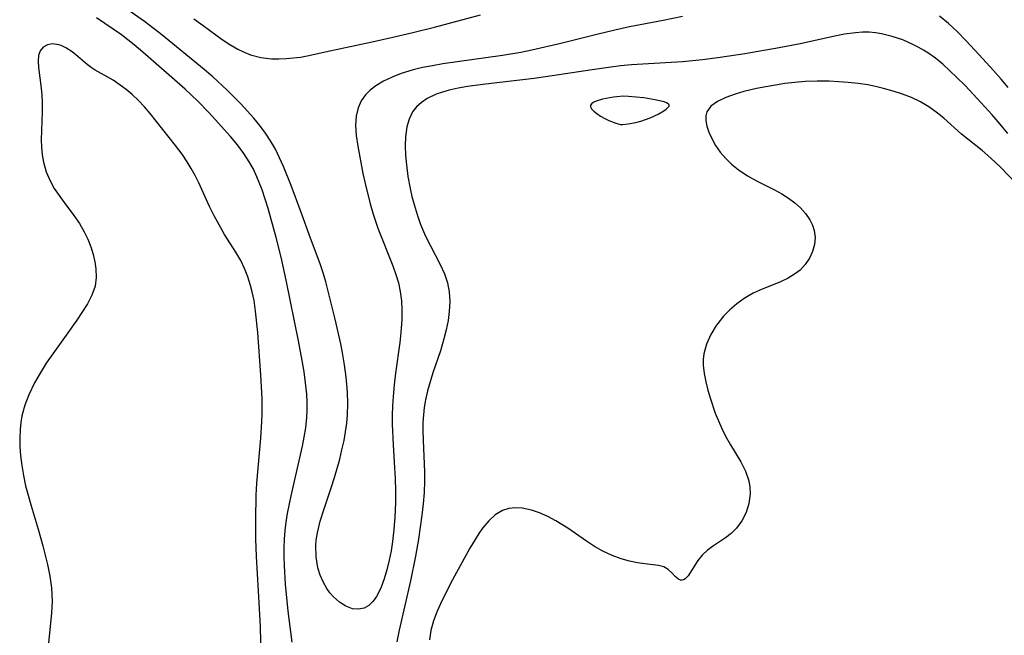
# Model space of a CAD drawing. Header units: metres. Extents: x 1073367 to 1082519, y 1569854 to 1574957.
# Tile 1025 of 1056: x 1080662 to 1080820, y 1573238 to 1573337. Entities that reach past the tile are written whole.
import ezdxf

# ---------------------------------------------------------------- set-up
doc = ezdxf.new("R2010")
doc.units = ezdxf.units.M
doc.layers.add('CGG_CurvaNivelLidar_v1', color=253, linetype='Continuous', lineweight=30)

msp = doc.modelspace()

# ---------------------------------------------------------------- linework, layer by layer
at = {"layer": 'CGG_CurvaNivelLidar_v1'}
for p, q in [((1080681.9058, 1573336.7316, 71.5), (1080677.2222, 1573340.0215, 71.5)), ((1080678.1819, 1573334.587, 72), (1080674.201, 1573337.3579, 72)), ((1080683.3134, 1573335.6763, 71.5), (1080681.9058, 1573336.7316, 71.5)), ((1080689.8568, 1573337.172, 71), (1080691.3542, 1573336.1135, 71)), ((1080728.5639, 1573335.8492, 71), (1080735.962, 1573337.8414, 71)), ((1080765.3915, 1573336.9331, 71.5), (1080759.9779, 1573335.903, 71.5)), ((1080768.4791, 1573337.5809, 71.5), (1080765.3915, 1573336.9331, 71.5)), ((1080811.2998, 1573336.4102, 71.5), (1080809.826, 1573337.616, 71.5)), ((1080812.7102, 1573335.0919, 71.5), (1080811.2998, 1573336.4102, 71.5)), ((1080684.6984, 1573334.5851, 71.5), (1080683.3134, 1573335.6763, 71.5)), ((1080691.3542, 1573336.1135, 71), (1080694.4031, 1573333.8477, 71)), ((1080721.8747, 1573334.2093, 71), (1080725.0756, 1573334.9725, 71)), ((1080725.0756, 1573334.9725, 71), (1080728.5639, 1573335.8492, 71)), ((1080757.5658, 1573335.3831, 71.5), (1080754.6928, 1573334.6825, 71.5)), ((1080759.9779, 1573335.903, 71.5), (1080757.5658, 1573335.3831, 71.5)), ((1080794.5305, 1573334.7071, 72), (1080792.7249, 1573334.3514, 72)), ((1080796.3216, 1573334.9531, 72), (1080794.5305, 1573334.7071, 72)), ((1080797.4203, 1573335.0228, 72), (1080796.3216, 1573334.9531, 72)), ((1080798.512, 1573335.0117, 72), (1080797.4203, 1573335.0228, 72)), ((1080799.5158, 1573334.9197, 72), (1080798.512, 1573335.0117, 72)), ((1080800.5132, 1573334.7581, 72), (1080799.5158, 1573334.9197, 72)), ((1080802.2312, 1573334.3426, 72), (1080800.5132, 1573334.7581, 72)), ((1080814.068, 1573333.7059, 71.5), (1080812.7102, 1573335.0919, 71.5)), ((1080667.1096, 1573333.1379, 72.5), (1080666.2802, 1573333.0076, 72.5)), ((1080668.1145, 1573332.9863, 72.5), (1080667.1096, 1573333.1379, 72.5)), ((1080680.2388, 1573333.0138, 72), (1080678.1819, 1573334.587, 72)), ((1080691.5148, 1573329.0138, 71.5), (1080684.6984, 1573334.5851, 71.5)), ((1080694.4031, 1573333.8477, 71), (1080695.6528, 1573333.0308, 71)), ((1080711.7062, 1573332.0424, 71), (1080718.5227, 1573333.4616, 71)), ((1080718.5227, 1573333.4616, 71), (1080721.8747, 1573334.2093, 71)), ((1080748.8856, 1573333.1981, 71.5), (1080744.2119, 1573332.1354, 71.5)), ((1080754.6928, 1573334.6825, 71.5), (1080748.8856, 1573333.1981, 71.5)), ((1080787.6836, 1573333.2312, 72), (1080784.0251, 1573332.5164, 72)), ((1080792.7249, 1573334.3514, 72), (1080787.6836, 1573333.2312, 72)), ((1080803.9219, 1573333.7759, 72), (1080802.2312, 1573334.3426, 72)), ((1080805.5713, 1573333.0672, 72), (1080803.9219, 1573333.7759, 72)), ((1080816.2354, 1573331.3819, 71.5), (1080814.068, 1573333.7059, 71.5)), ((1080665.0951, 1573332.0353, 72.5), (1080664.8632, 1573331.2822, 72.5)), ((1080665.5867, 1573332.6355, 72.5), (1080665.0951, 1573332.0353, 72.5)), ((1080666.2802, 1573333.0076, 72.5), (1080665.5867, 1573332.6355, 72.5)), ((1080668.4849, 1573332.8639, 72.5), (1080668.1145, 1573332.9863, 72.5)), ((1080669.263, 1573332.5089, 72.5), (1080668.4849, 1573332.8639, 72.5)), ((1080670.249, 1573331.8776, 72.5), (1080669.263, 1573332.5089, 72.5)), ((1080671.1974, 1573331.127, 72.5), (1080670.249, 1573331.8776, 72.5)), ((1080681.6489, 1573331.8305, 72), (1080680.2388, 1573333.0138, 72)), ((1080688.4616, 1573325.8675, 72), (1080681.6489, 1573331.8305, 72)), ((1080695.6528, 1573333.0308, 71), (1080696.9348, 1573332.3015, 71)), ((1080696.9348, 1573332.3015, 71), (1080697.9401, 1573331.8123, 71)), ((1080697.9401, 1573331.8123, 71), (1080698.9677, 1573331.4044, 71)), ((1080708.0726, 1573331.216, 71), (1080711.7062, 1573332.0424, 71)), ((1080742.4905, 1573331.786, 71.5), (1080739.5017, 1573331.2577, 71.5)), ((1080744.2119, 1573332.1354, 71.5), (1080742.4905, 1573331.786, 71.5)), ((1080778.535, 1573331.5652, 72), (1080774.5453, 1573330.9569, 72)), ((1080784.0251, 1573332.5164, 72), (1080778.535, 1573331.5652, 72)), ((1080806.4261, 1573332.6319, 72), (1080805.5713, 1573333.0672, 72)), ((1080807.262, 1573332.1558, 72), (1080806.4261, 1573332.6319, 72)), ((1080807.966, 1573331.7112, 72), (1080807.262, 1573332.1558, 72)), ((1080809.1914, 1573330.8288, 72), (1080807.966, 1573331.7112, 72)), ((1080664.8632, 1573331.2822, 72.5), (1080664.8059, 1573330.3719, 72.5)), ((1080664.8059, 1573330.3719, 72.5), (1080664.8654, 1573329.3351, 72.5)), ((1080672.6956, 1573329.8241, 72.5), (1080671.1974, 1573331.127, 72.5)), ((1080698.9677, 1573331.4044, 71), (1080700.6296, 1573330.9628, 71)), ((1080700.6296, 1573330.9628, 71), (1080702.333, 1573330.7526, 71)), ((1080702.333, 1573330.7526, 71), (1080703.5162, 1573330.7328, 71)), ((1080703.5162, 1573330.7328, 71), (1080704.7022, 1573330.7907, 71)), ((1080704.7022, 1573330.7907, 71), (1080706.9837, 1573331.0362, 71)), ((1080706.9837, 1573331.0362, 71), (1080708.0726, 1573331.216, 71)), ((1080739.5017, 1573331.2577, 71.5), (1080729.9131, 1573329.9314, 71.5)), ((1080768.4741, 1573330.2596, 72), (1080760.2826, 1573329.7518, 72)), ((1080771.6774, 1573330.585, 72), (1080768.4741, 1573330.2596, 72)), ((1080774.5453, 1573330.9569, 72), (1080771.6774, 1573330.585, 72)), ((1080810.37, 1573329.8618, 72), (1080809.1914, 1573330.8288, 72)), ((1080818.5477, 1573328.8394, 71.5), (1080816.2354, 1573331.3819, 71.5)), ((1080664.8654, 1573329.3351, 72.5), (1080665.2648, 1573326.0185, 72.5)), ((1080673.3075, 1573329.3494, 72.5), (1080672.6956, 1573329.8241, 72.5)), ((1080673.9442, 1573328.9416, 72.5), (1080673.3075, 1573329.3494, 72.5)), ((1080676.8539, 1573327.2838, 72.5), (1080673.9442, 1573328.9416, 72.5)), ((1080692.903, 1573327.8261, 71.5), (1080691.5148, 1573329.0138, 71.5)), ((1080723.2039, 1573328.3701, 71.5), (1080721.7424, 1573327.8144, 71.5)), ((1080725.125, 1573328.9479, 71.5), (1080723.2039, 1573328.3701, 71.5)), ((1080726.6596, 1573329.3223, 71.5), (1080725.125, 1573328.9479, 71.5)), ((1080728.2277, 1573329.6432, 71.5), (1080726.6596, 1573329.3223, 71.5)), ((1080729.9131, 1573329.9314, 71.5), (1080728.2277, 1573329.6432, 71.5)), ((1080753.9389, 1573328.9915, 72), (1080746.4384, 1573327.8253, 72)), ((1080756.9727, 1573329.4247, 72), (1080753.9389, 1573328.9915, 72)), ((1080758.4913, 1573329.5976, 72), (1080756.9727, 1573329.4247, 72)), ((1080760.2826, 1573329.7518, 72), (1080758.4913, 1573329.5976, 72)), ((1080811.5146, 1573328.8327, 72), (1080810.37, 1573329.8618, 72)), ((1080812.6356, 1573327.7598, 72), (1080811.5146, 1573328.8327, 72)), ((1080819.7374, 1573327.4917, 71.5), (1080818.5477, 1573328.8394, 71.5)), ((1080678.0004, 1573326.5268, 72.5), (1080676.8539, 1573327.2838, 72.5)), ((1080695.2037, 1573325.7046, 71.5), (1080692.903, 1573327.8261, 71.5)), ((1080720.373, 1573327.1652, 71.5), (1080719.123, 1573326.4112, 71.5)), ((1080721.7424, 1573327.8144, 71.5), (1080720.373, 1573327.1652, 71.5)), ((1080744.6018, 1573327.5847, 72), (1080736.7759, 1573326.6741, 72)), ((1080746.4384, 1573327.8253, 72), (1080744.6018, 1573327.5847, 72)), ((1080786.582, 1573326.938, 72.5), (1080784.9752, 1573326.7499, 72.5)), ((1080788.199, 1573327.0732, 72.5), (1080786.582, 1573326.938, 72.5)), ((1080790.1512, 1573327.1552, 72.5), (1080788.199, 1573327.0732, 72.5)), ((1080792.1009, 1573327.1439, 72.5), (1080790.1512, 1573327.1552, 72.5)), ((1080793.6309, 1573327.0666, 72.5), (1080792.1009, 1573327.1439, 72.5)), ((1080795.1521, 1573326.9416, 72.5), (1080793.6309, 1573327.0666, 72.5)), ((1080796.7249, 1573326.7698, 72.5), (1080795.1521, 1573326.9416, 72.5)), ((1080813.9665, 1573326.4276, 72), (1080812.6356, 1573327.7598, 72)), ((1080820.8799, 1573326.1124, 71.5), (1080819.7374, 1573327.4917, 71.5)), ((1080665.2648, 1573326.0185, 72.5), (1080665.3769, 1573324.916, 72.5)), ((1080678.9615, 1573325.7914, 72.5), (1080678.0004, 1573326.5268, 72.5)), ((1080679.9044, 1573324.9873, 72.5), (1080678.9615, 1573325.7914, 72.5)), ((1080690.4572, 1573323.9959, 72), (1080688.4616, 1573325.8675, 72)), ((1080697.3997, 1573323.4917, 71.5), (1080695.2037, 1573325.7046, 71.5)), ((1080718.2351, 1573325.7238, 71.5), (1080717.4666, 1573324.9512, 71.5)), ((1080719.123, 1573326.4112, 71.5), (1080718.2351, 1573325.7238, 71.5)), ((1080729.8442, 1573325.3828, 72), (1080728.8275, 1573325.0298, 72)), ((1080730.9119, 1573325.68, 72), (1080729.8442, 1573325.3828, 72)), ((1080732.3622, 1573326.0014, 72), (1080730.9119, 1573325.68, 72)), ((1080733.8636, 1573326.2673, 72), (1080732.3622, 1573326.0014, 72)), ((1080736.7759, 1573326.6741, 72), (1080733.8636, 1573326.2673, 72)), ((1080778.332, 1573325.4662, 72.5), (1080776.9526, 1573325.0682, 72.5)), ((1080780.4144, 1573325.9603, 72.5), (1080778.332, 1573325.4662, 72.5)), ((1080781.9053, 1573326.2586, 72.5), (1080780.4144, 1573325.9603, 72.5)), ((1080783.4288, 1573326.523, 72.5), (1080781.9053, 1573326.2586, 72.5)), ((1080784.9752, 1573326.7499, 72.5), (1080783.4288, 1573326.523, 72.5)), ((1080798.2807, 1573326.5397, 72.5), (1080796.7249, 1573326.7698, 72.5)), ((1080799.5645, 1573326.2889, 72.5), (1080798.2807, 1573326.5397, 72.5)), ((1080800.8319, 1573325.99, 72.5), (1080799.5645, 1573326.2889, 72.5)), ((1080802.3777, 1573325.562, 72.5), (1080800.8319, 1573325.99, 72.5)), ((1080803.8881, 1573325.0667, 72.5), (1080802.3777, 1573325.562, 72.5)), ((1080816.568, 1573323.6768, 72), (1080813.9665, 1573326.4276, 72)), ((1080665.3769, 1573324.916, 72.5), (1080665.4482, 1573323.789, 72.5)), ((1080665.4482, 1573323.789, 72.5), (1080665.4552, 1573322.2139, 72.5)), ((1080680.9232, 1573324.0383, 72.5), (1080679.9044, 1573324.9873, 72.5)), ((1080681.902, 1573323.023, 72.5), (1080680.9232, 1573324.0383, 72.5)), ((1080692.3207, 1573322.0614, 72), (1080690.4572, 1573323.9959, 72)), ((1080716.7676, 1573323.9661, 71.5), (1080716.2701, 1573322.8748, 71.5)), ((1080717.4666, 1573324.9512, 71.5), (1080716.7676, 1573323.9661, 71.5)), ((1080726.4689, 1573323.7403, 72), (1080725.6706, 1573323.0216, 72)), ((1080727.3942, 1573324.3534, 72), (1080726.4689, 1573323.7403, 72)), ((1080728.8275, 1573325.0298, 72), (1080727.3942, 1573324.3534, 72)), ((1080754.1892, 1573323.7426, 72.5), (1080753.8707, 1573323.5381, 72.5)), ((1080754.6048, 1573323.9229, 72.5), (1080754.1892, 1573323.7426, 72.5)), ((1080755.6184, 1573324.23, 72.5), (1080754.6048, 1573323.9229, 72.5)), ((1080757.3652, 1573324.5758, 72.5), (1080755.6184, 1573324.23, 72.5)), ((1080757.9229, 1573324.6467, 72.5), (1080757.3652, 1573324.5758, 72.5)), ((1080758.92, 1573324.71, 72.5), (1080757.9229, 1573324.6467, 72.5)), ((1080759.7909, 1573324.6972, 72.5), (1080758.92, 1573324.71, 72.5)), ((1080761.0203, 1573324.5979, 72.5), (1080759.7909, 1573324.6972, 72.5)), ((1080762.2405, 1573324.4417, 72.5), (1080761.0203, 1573324.5979, 72.5)), ((1080764.0049, 1573324.1508, 72.5), (1080762.2405, 1573324.4417, 72.5)), ((1080765.5272, 1573323.8008, 72.5), (1080764.0049, 1573324.1508, 72.5)), ((1080765.9151, 1573323.663, 72.5), (1080765.5272, 1573323.8008, 72.5)), ((1080766.2007, 1573323.5079, 72.5), (1080765.9151, 1573323.663, 72.5)), ((1080774.1054, 1573323.8774, 72.5), (1080773.0629, 1573323.1149, 72.5)), ((1080775.4276, 1573324.5197, 72.5), (1080774.1054, 1573323.8774, 72.5)), ((1080776.9526, 1573325.0682, 72.5), (1080775.4276, 1573324.5197, 72.5)), ((1080805.3527, 1573324.4936, 72.5), (1080803.8881, 1573325.0667, 72.5)), ((1080806.758, 1573323.8265, 72.5), (1080805.3527, 1573324.4936, 72.5)), ((1080808.1061, 1573323.0337, 72.5), (1080806.758, 1573323.8265, 72.5)), ((1080818.3214, 1573321.7276, 72), (1080816.568, 1573323.6768, 72)), ((1080665.4552, 1573322.2139, 72.5), (1080665.3158, 1573319.2226, 72.5)), ((1080682.8352, 1573321.9293, 72.5), (1080681.902, 1573323.023, 72.5)), ((1080695.7267, 1573318.2222, 72), (1080692.3207, 1573322.0614, 72)), ((1080699.4862, 1573321.1891, 71.5), (1080697.3997, 1573323.4917, 71.5)), ((1080716.2701, 1573322.8748, 71.5), (1080715.9596, 1573321.5092, 71.5)), ((1080725.0245, 1573322.1916, 72), (1080724.4777, 1573321.0571, 72)), ((1080725.6706, 1573323.0216, 72), (1080725.0245, 1573322.1916, 72)), ((1080753.6893, 1573323.301, 72.5), (1080753.6791, 1573323.0325, 72.5)), ((1080753.6791, 1573323.0325, 72.5), (1080753.8557, 1573322.7083, 72.5)), ((1080753.8707, 1573323.5381, 72.5), (1080753.6893, 1573323.301, 72.5)), ((1080753.8557, 1573322.7083, 72.5), (1080754.2145, 1573322.3306, 72.5)), ((1080754.2145, 1573322.3306, 72.5), (1080754.7125, 1573321.9259, 72.5)), ((1080764.5663, 1573321.8324, 72.5), (1080765.4778, 1573322.3758, 72.5)), ((1080765.4778, 1573322.3758, 72.5), (1080765.848, 1573322.6379, 72.5)), ((1080765.848, 1573322.6379, 72.5), (1080766.1361, 1573322.888, 72.5)), ((1080766.1361, 1573322.888, 72.5), (1080766.3139, 1573323.1205, 72.5)), ((1080766.3448, 1573323.3289, 72.5), (1080766.2007, 1573323.5079, 72.5)), ((1080766.3139, 1573323.1205, 72.5), (1080766.3448, 1573323.3289, 72.5)), ((1080772.4009, 1573322.1955, 72.5), (1080772.2285, 1573321.5486, 72.5)), ((1080773.0629, 1573323.1149, 72.5), (1080772.4009, 1573322.1955, 72.5)), ((1080809.5188, 1573322.0089, 72.5), (1080808.1061, 1573323.0337, 72.5)), ((1080686.8696, 1573316.8165, 72.5), (1080682.8352, 1573321.9293, 72.5)), ((1080700.4569, 1573320.0116, 71.5), (1080699.4862, 1573321.1891, 71.5)), ((1080715.9596, 1573321.5092, 71.5), (1080715.8795, 1573320.0522, 71.5)), ((1080724.4777, 1573321.0571, 72), (1080724.132, 1573319.7903, 72)), ((1080754.7125, 1573321.9259, 72.5), (1080755.307, 1573321.5205, 72.5)), ((1080755.307, 1573321.5205, 72.5), (1080755.9562, 1573321.1399, 72.5)), ((1080755.9562, 1573321.1399, 72.5), (1080756.6193, 1573320.8073, 72.5)), ((1080756.6193, 1573320.8073, 72.5), (1080757.7335, 1573320.3641, 72.5)), ((1080759.7242, 1573320.2549, 72.5), (1080760.9794, 1573320.4904, 72.5)), ((1080760.9794, 1573320.4904, 72.5), (1080761.7579, 1573320.6998, 72.5)), ((1080761.7579, 1573320.6998, 72.5), (1080763.2925, 1573321.2428, 72.5)), ((1080763.2925, 1573321.2428, 72.5), (1080764.5663, 1573321.8324, 72.5)), ((1080772.2285, 1573321.5486, 72.5), (1080772.2146, 1573320.8423, 72.5)), ((1080772.2146, 1573320.8423, 72.5), (1080772.3807, 1573319.9106, 72.5)), ((1080810.5123, 1573321.1856, 72.5), (1080809.5188, 1573322.0089, 72.5)), ((1080813.3861, 1573318.6384, 72.5), (1080810.5123, 1573321.1856, 72.5)), ((1080819.5999, 1573320.2369, 72), (1080818.3214, 1573321.7276, 72)), ((1080665.3158, 1573319.2226, 72.5), (1080665.2804, 1573317.7205, 72.5)), ((1080701.3697, 1573318.7978, 71.5), (1080700.4569, 1573320.0116, 71.5)), ((1080715.8795, 1573320.0522, 71.5), (1080715.9872, 1573318.402, 71.5)), ((1080724.132, 1573319.7903, 72), (1080723.9218, 1573318.1882, 72)), ((1080757.7335, 1573320.3641, 72.5), (1080758.5, 1573320.1553, 72.5)), ((1080758.5, 1573320.1553, 72.5), (1080758.8178, 1573320.157, 72.5)), ((1080758.8178, 1573320.157, 72.5), (1080759.7242, 1573320.2549, 72.5)), ((1080772.3807, 1573319.9106, 72.5), (1080772.7127, 1573318.9304, 72.5)), ((1080772.7127, 1573318.9304, 72.5), (1080773.1789, 1573317.9201, 72.5)), ((1080820.8493, 1573318.7195, 72), (1080819.5999, 1573320.2369, 72)), ((1080665.2804, 1573317.7205, 72.5), (1080665.3194, 1573316.4982, 72.5)), ((1080696.8463, 1573316.8765, 72), (1080695.7267, 1573318.2222, 72)), ((1080702.2076, 1573317.5373, 71.5), (1080701.3697, 1573318.7978, 71.5)), ((1080702.9666, 1573316.2054, 71.5), (1080702.2076, 1573317.5373, 71.5)), ((1080715.9872, 1573318.402, 71.5), (1080716.2296, 1573316.6963, 71.5)), ((1080723.9218, 1573318.1882, 72), (1080723.8697, 1573316.733, 72)), ((1080773.1789, 1573317.9201, 72.5), (1080773.8101, 1573316.8123, 72.5)), ((1080816.6823, 1573315.9775, 72.5), (1080813.3861, 1573318.6384, 72.5)), ((1080665.3194, 1573316.4982, 72.5), (1080665.4381, 1573315.2848, 72.5)), ((1080687.9481, 1573315.3725, 72.5), (1080686.8696, 1573316.8165, 72.5)), ((1080697.8948, 1573315.4898, 72), (1080696.8463, 1573316.8765, 72)), ((1080703.6508, 1573314.8268, 71.5), (1080702.9666, 1573316.2054, 71.5)), ((1080716.2296, 1573316.6963, 71.5), (1080717.0605, 1573312.2995, 71.5)), ((1080723.8697, 1573316.733, 72), (1080723.9147, 1573315.2269, 72)), ((1080773.8101, 1573316.8123, 72.5), (1080774.5659, 1573315.72, 72.5)), ((1080774.5659, 1573315.72, 72.5), (1080775.4504, 1573314.6743, 72.5)), ((1080818.1038, 1573314.7532, 72.5), (1080816.6823, 1573315.9775, 72.5)), ((1080665.4381, 1573315.2848, 72.5), (1080665.6524, 1573314.0887, 72.5)), ((1080688.7684, 1573314.164, 72.5), (1080687.9481, 1573315.3725, 72.5)), ((1080689.4216, 1573313.111, 72.5), (1080688.7684, 1573314.164, 72.5)), ((1080698.7753, 1573314.1392, 72), (1080697.8948, 1573315.4898, 72)), ((1080699.3672, 1573313.0674, 72), (1080698.7753, 1573314.1392, 72)), ((1080704.2793, 1573313.4134, 71.5), (1080703.6508, 1573314.8268, 71.5)), ((1080723.9147, 1573315.2269, 72), (1080724.0429, 1573313.6867, 72)), ((1080775.4504, 1573314.6743, 72.5), (1080776.3869, 1573313.7725, 72.5)), ((1080819.5744, 1573313.3482, 72.5), (1080818.1038, 1573314.7532, 72.5)), ((1080665.6524, 1573314.0887, 72.5), (1080666.0985, 1573312.5603, 72.5)), ((1080666.0985, 1573312.5603, 72.5), (1080666.724, 1573311.0915, 72.5)), ((1080690.0543, 1573311.9693, 72.5), (1080689.4216, 1573313.111, 72.5)), ((1080699.8348, 1573312.1008, 72), (1080699.3672, 1573313.0674, 72)), ((1080705.5027, 1573310.3405, 71.5), (1080704.2793, 1573313.4134, 71.5)), ((1080724.0429, 1573313.6867, 72), (1080724.2986, 1573311.7829, 72)), ((1080776.3869, 1573313.7725, 72.5), (1080777.4218, 1573312.9399, 72.5)), ((1080777.4218, 1573312.9399, 72.5), (1080778.9406, 1573311.9266, 72.5)), ((1080823.8391, 1573308.9541, 72.5), (1080819.5744, 1573313.3482, 72.5)), ((1080666.724, 1573311.0915, 72.5), (1080667.3917, 1573309.887, 72.5)), ((1080690.6363, 1573310.8006, 72.5), (1080690.0543, 1573311.9693, 72.5)), ((1080700.2628, 1573311.1109, 72), (1080699.8348, 1573312.1008, 72)), ((1080700.8203, 1573309.6553, 72), (1080700.2628, 1573311.1109, 72)), ((1080717.0605, 1573312.2995, 71.5), (1080717.4131, 1573310.6635, 71.5)), ((1080724.2986, 1573311.7829, 72), (1080724.653, 1573309.8698, 72)), ((1080778.9406, 1573311.9266, 72.5), (1080780.4741, 1573311.0602, 72.5)), ((1080780.4741, 1573311.0602, 72.5), (1080783.2653, 1573309.6335, 72.5)), ((1080667.3917, 1573309.887, 72.5), (1080668.1508, 1573308.728, 72.5)), ((1080692.3827, 1573306.9453, 72.5), (1080690.6363, 1573310.8006, 72.5)), ((1080701.7988, 1573306.661, 72), (1080700.8203, 1573309.6553, 72)), ((1080707.0628, 1573306.1539, 71.5), (1080705.5027, 1573310.3405, 71.5)), ((1080717.4131, 1573310.6635, 71.5), (1080718.2428, 1573307.3831, 71.5)), ((1080724.653, 1573309.8698, 72), (1080724.9456, 1573308.5831, 72)), ((1080783.2653, 1573309.6335, 72.5), (1080784.4531, 1573308.9865, 72.5)), ((1080668.1508, 1573308.728, 72.5), (1080668.9703, 1573307.6057, 72.5)), ((1080724.9456, 1573308.5831, 72), (1080725.2792, 1573307.305, 72)), ((1080784.4531, 1573308.9865, 72.5), (1080785.5358, 1573308.3076, 72.5)), ((1080785.5358, 1573308.3076, 72.5), (1080786.5422, 1573307.5662, 72.5)), ((1080668.9703, 1573307.6057, 72.5), (1080670.5532, 1573305.5359, 72.5)), ((1080693.1199, 1573305.4625, 72.5), (1080692.3827, 1573306.9453, 72.5)), ((1080702.2565, 1573305.1086, 72), (1080701.7988, 1573306.661, 72)), ((1080718.2428, 1573307.3831, 71.5), (1080718.7193, 1573305.7537, 71.5)), ((1080725.2792, 1573307.305, 72), (1080725.7687, 1573305.6832, 72)), ((1080786.5422, 1573307.5662, 72.5), (1080787.4521, 1573306.7609, 72.5)), ((1080787.4521, 1573306.7609, 72.5), (1080788.3009, 1573305.8183, 72.5)), ((1080670.5532, 1573305.5359, 72.5), (1080671.4317, 1573304.2527, 72.5)), ((1080693.9031, 1573304.0121, 72.5), (1080693.1199, 1573305.4625, 72.5)), ((1080703.1063, 1573301.9709, 72), (1080702.2565, 1573305.1086, 72)), ((1080708.6206, 1573301.8578, 71.5), (1080707.0628, 1573306.1539, 71.5)), ((1080718.7193, 1573305.7537, 71.5), (1080719.4732, 1573303.5007, 71.5)), ((1080725.7687, 1573305.6832, 72), (1080726.3352, 1573304.0953, 72)), ((1080788.3009, 1573305.8183, 72.5), (1080788.9876, 1573304.8095, 72.5)), ((1080788.9876, 1573304.8095, 72.5), (1080789.4014, 1573303.9639, 72.5)), ((1080671.4317, 1573304.2527, 72.5), (1080672.2095, 1573302.9172, 72.5)), ((1080694.8031, 1573302.4585, 72.5), (1080693.9031, 1573304.0121, 72.5)), ((1080719.4732, 1573303.5007, 71.5), (1080721.8938, 1573297.4159, 71.5)), ((1080726.3352, 1573304.0953, 72), (1080727.1411, 1573302.2092, 72)), ((1080789.4014, 1573303.9639, 72.5), (1080789.6802, 1573303.091, 72.5)), ((1080789.6802, 1573303.091, 72.5), (1080789.822, 1573301.962, 72.5)), ((1080672.2095, 1573302.9172, 72.5), (1080672.7827, 1573301.7149, 72.5)), ((1080672.7827, 1573301.7149, 72.5), (1080673.2603, 1573300.4862, 72.5)), ((1080696.5944, 1573299.6395, 72.5), (1080694.8031, 1573302.4585, 72.5)), ((1080703.8822, 1573298.8033, 72), (1080703.1063, 1573301.9709, 72)), ((1080710.1747, 1573297.7379, 71.5), (1080708.6206, 1573301.8578, 71.5)), ((1080727.1411, 1573302.2092, 72), (1080727.9045, 1573300.6312, 72)), ((1080789.822, 1573301.962, 72.5), (1080789.7359, 1573300.8318, 72.5)), ((1080673.2603, 1573300.4862, 72.5), (1080673.645, 1573299.2444, 72.5)), ((1080727.9045, 1573300.6312, 72), (1080729.4804, 1573297.6123, 72)), ((1080789.7359, 1573300.8318, 72.5), (1080789.4256, 1573299.7077, 72.5)), ((1080673.645, 1573299.2444, 72.5), (1080673.916, 1573298.0855, 72.5)), ((1080697.3976, 1573298.2994, 72.5), (1080696.5944, 1573299.6395, 72.5)), ((1080698.0221, 1573297.0161, 72.5), (1080697.3976, 1573298.2994, 72.5)), ((1080704.7205, 1573295.0905, 72), (1080703.8822, 1573298.8033, 72)), ((1080788.9175, 1573298.6344, 72.5), (1080788.2347, 1573297.6352, 72.5)), ((1080789.4256, 1573299.7077, 72.5), (1080788.9175, 1573298.6344, 72.5)), ((1080673.916, 1573298.0855, 72.5), (1080674.0866, 1573296.9326, 72.5)), ((1080674.0866, 1573296.9326, 72.5), (1080674.1277, 1573295.5351, 72.5)), ((1080698.5485, 1573295.6673, 72.5), (1080698.0221, 1573297.0161, 72.5)), ((1080710.6676, 1573296.282, 71.5), (1080710.1747, 1573297.7379, 71.5)), ((1080721.8938, 1573297.4159, 71.5), (1080722.3705, 1573296.0478, 71.5)), ((1080729.4804, 1573297.6123, 72), (1080730.171, 1573296.1188, 72)), ((1080787.391, 1573296.736, 72.5), (1080786.6884, 1573296.1671, 72.5)), ((1080788.2347, 1573297.6352, 72.5), (1080787.391, 1573296.736, 72.5)), ((1080674.1277, 1573295.5351, 72.5), (1080673.9445, 1573294.1735, 72.5)), ((1080698.9859, 1573294.2655, 72.5), (1080698.5485, 1573295.6673, 72.5)), ((1080711.0753, 1573294.8538, 71.5), (1080710.6676, 1573296.282, 71.5)), ((1080722.3705, 1573296.0478, 71.5), (1080722.7718, 1573294.6696, 71.5)), ((1080730.171, 1573296.1188, 72), (1080730.6544, 1573294.6874, 72)), ((1080785.4699, 1573295.428, 72.5), (1080784.1295, 1573294.8025, 72.5)), ((1080786.6884, 1573296.1671, 72.5), (1080785.4699, 1573295.428, 72.5)), ((1080673.9445, 1573294.1735, 72.5), (1080673.4492, 1573292.7205, 72.5)), ((1080699.2457, 1573293.2421, 72.5), (1080698.9859, 1573294.2655, 72.5)), ((1080706.713, 1573285.3554, 72), (1080704.7205, 1573295.0905, 72)), ((1080712.6053, 1573288.8184, 71.5), (1080711.0753, 1573294.8538, 71.5)), ((1080722.7718, 1573294.6696, 71.5), (1080723.0708, 1573293.2762, 71.5)), ((1080730.6544, 1573294.6874, 72), (1080730.9505, 1573293.2139, 72)), ((1080781.2785, 1573293.6477, 72.5), (1080779.8558, 1573292.9985, 72.5)), ((1080784.1295, 1573294.8025, 72.5), (1080781.2785, 1573293.6477, 72.5)), ((1080673.4492, 1573292.7205, 72.5), (1080672.7179, 1573291.3023, 72.5)), ((1080699.5332, 1573291.8236, 72.5), (1080699.2457, 1573293.2421, 72.5)), ((1080723.0708, 1573293.2762, 71.5), (1080723.253, 1573291.7877, 71.5)), ((1080730.9505, 1573293.2139, 72), (1080731.0427, 1573291.6656, 72)), ((1080778.4195, 1573292.1802, 72.5), (1080777.2176, 1573291.3172, 72.5)), ((1080779.2227, 1573292.6629, 72.5), (1080778.4195, 1573292.1802, 72.5)), ((1080779.8558, 1573292.9985, 72.5), (1080779.2227, 1573292.6629, 72.5)), ((1080672.7179, 1573291.3023, 72.5), (1080671.8364, 1573289.8884, 72.5)), ((1080699.7873, 1573290.1336, 72.5), (1080699.5332, 1573291.8236, 72.5)), ((1080723.253, 1573291.7877, 71.5), (1080723.3181, 1573290.281, 71.5)), ((1080731.0427, 1573291.6656, 72), (1080730.9575, 1573290.0908, 72)), ((1080776.1009, 1573290.348, 72.5), (1080775.0754, 1573289.291, 72.5)), ((1080777.2176, 1573291.3172, 72.5), (1080776.1009, 1573290.348, 72.5)), ((1080671.8364, 1573289.8884, 72.5), (1080671.034, 1573288.6919, 72.5)), ((1080700.134, 1573286.6796, 72.5), (1080699.7873, 1573290.1336, 72.5)), ((1080713.5065, 1573284.8612, 71.5), (1080712.6053, 1573288.8184, 71.5)), ((1080723.292, 1573288.76, 71.5), (1080723.1463, 1573286.6631, 71.5)), ((1080723.3181, 1573290.281, 71.5), (1080723.292, 1573288.76, 71.5)), ((1080730.9575, 1573290.0908, 72), (1080730.7578, 1573288.6184, 72)), ((1080775.0754, 1573289.291, 72.5), (1080774.1525, 1573288.1598, 72.5)), ((1080671.034, 1573288.6919, 72.5), (1080669.3218, 1573286.2653, 72.5)), ((1080730.7578, 1573288.6184, 72), (1080730.4659, 1573287.1373, 72)), ((1080773.922, 1573287.8414, 72.5), (1080773.0142, 1573286.3761, 72.5)), ((1080774.1525, 1573288.1598, 72.5), (1080773.922, 1573287.8414, 72.5)), ((1080669.3218, 1573286.2653, 72.5), (1080667.1466, 1573283.2733, 72.5)), ((1080700.6518, 1573279.8295, 72.5), (1080700.134, 1573286.6796, 72.5)), ((1080723.1463, 1573286.6631, 71.5), (1080722.9778, 1573285.0887, 71.5)), ((1080730.0987, 1573285.6537, 72), (1080729.5298, 1573283.7311, 72)), ((1080730.4659, 1573287.1373, 72), (1080730.0987, 1573285.6537, 72)), ((1080773.0142, 1573286.3761, 72.5), (1080772.3259, 1573284.836, 72.5)), ((1080707.2841, 1573282.2003, 72), (1080706.713, 1573285.3554, 72)), ((1080713.7852, 1573283.4232, 71.5), (1080713.5065, 1573284.8612, 71.5)), ((1080722.9778, 1573285.0887, 71.5), (1080722.3005, 1573280.1156, 71.5)), ((1080772.3259, 1573284.836, 72.5), (1080771.9143, 1573283.2293, 72.5)), ((1080667.1466, 1573283.2733, 72.5), (1080666.1022, 1573281.7384, 72.5)), ((1080714.1077, 1573281.4766, 71.5), (1080713.7852, 1573283.4232, 71.5)), ((1080729.5298, 1573283.7311, 72), (1080728.3243, 1573280.1745, 72)), ((1080771.9143, 1573283.2293, 72.5), (1080771.8285, 1573282.3306, 72.5)), ((1080666.1022, 1573281.7384, 72.5), (1080665.119, 1573280.1676, 72.5)), ((1080707.5775, 1573280.3775, 72), (1080707.2841, 1573282.2003, 72)), ((1080714.3609, 1573279.5212, 71.5), (1080714.1077, 1573281.4766, 71.5)), ((1080771.8285, 1573282.3306, 72.5), (1080771.8324, 1573281.417, 72.5)), ((1080771.8324, 1573281.417, 72.5), (1080771.9672, 1573280.0953, 72.5)), ((1080665.119, 1573280.1676, 72.5), (1080664.2161, 1573278.5617, 72.5)), ((1080700.8245, 1573276.0857, 72.5), (1080700.6518, 1573279.8295, 72.5)), ((1080707.8254, 1573278.5584, 72), (1080707.5775, 1573280.3775, 72)), ((1080714.4786, 1573278.295, 71.5), (1080714.3609, 1573279.5212, 71.5)), ((1080722.3005, 1573280.1156, 71.5), (1080722.0795, 1573278.2487, 71.5)), ((1080728.3243, 1573280.1745, 72), (1080727.8735, 1573278.7438, 72)), ((1080771.9672, 1573280.0953, 72.5), (1080772.22, 1573278.7559, 72.5)), ((1080664.2161, 1573278.5617, 72.5), (1080663.3013, 1573276.6513, 72.5)), ((1080708.0041, 1573276.7427, 72), (1080707.8254, 1573278.5584, 72)), ((1080714.562, 1573277.0676, 71.5), (1080714.4786, 1573278.295, 71.5)), ((1080722.0795, 1573278.2487, 71.5), (1080721.9044, 1573276.3746, 71.5)), ((1080727.8735, 1573278.7438, 72), (1080727.4709, 1573277.3001, 72)), ((1080772.22, 1573278.7559, 72.5), (1080772.5581, 1573277.4031, 72.5)), ((1080663.3013, 1573276.6513, 72.5), (1080662.6621, 1573274.9802, 72.5)), ((1080700.8343, 1573273.5654, 72.5), (1080700.8245, 1573276.0857, 72.5)), ((1080708.0739, 1573275.4385, 72), (1080708.0041, 1573276.7427, 72)), ((1080714.6145, 1573275.2558, 71.5), (1080714.562, 1573277.0676, 71.5)), ((1080721.9044, 1573276.3746, 71.5), (1080721.8035, 1573274.8827, 71.5)), ((1080727.4709, 1573277.3001, 72), (1080727.1366, 1573275.8421, 72)), ((1080772.5581, 1573277.4031, 72.5), (1080772.9179, 1573276.1658, 72.5)), ((1080772.9179, 1573276.1658, 72.5), (1080773.7615, 1573273.6974, 72.5)), ((1080662.6621, 1573274.9802, 72.5), (1080662.1888, 1573273.2721, 72.5)), ((1080708.0811, 1573274.1366, 72), (1080708.0739, 1573275.4385, 72)), ((1080714.5627, 1573273.4458, 71.5), (1080714.6145, 1573275.2558, 71.5)), ((1080721.8035, 1573274.8827, 71.5), (1080721.7508, 1573273.3875, 71.5)), ((1080726.9287, 1573274.64, 72), (1080726.7864, 1573273.4289, 72)), ((1080727.1366, 1573275.8421, 72), (1080726.9287, 1573274.64, 72)), ((1080662.1888, 1573273.2721, 72.5), (1080661.9929, 1573272.1821, 72.5)), ((1080700.7895, 1573272.3559, 72.5), (1080700.8343, 1573273.5654, 72.5)), ((1080707.8411, 1573271.3162, 72), (1080708.0275, 1573273.0212, 72)), ((1080708.0275, 1573273.0212, 72), (1080708.0811, 1573274.1366, 72)), ((1080714.4401, 1573272.0697, 71.5), (1080714.5627, 1573273.4458, 71.5)), ((1080721.7508, 1573273.3875, 71.5), (1080721.756, 1573271.9502, 71.5)), ((1080726.7864, 1573273.4289, 72), (1080726.7113, 1573272.189, 72)), ((1080773.7615, 1573273.6974, 72.5), (1080774.2593, 1573272.4419, 72.5)), ((1080661.9929, 1573272.1821, 72.5), (1080661.8733, 1573271.0799, 72.5)), ((1080700.6099, 1573269.6508, 72.5), (1080700.7895, 1573272.3559, 72.5)), ((1080714.2532, 1573270.6963, 71.5), (1080714.4401, 1573272.0697, 71.5)), ((1080721.756, 1573271.9502, 71.5), (1080721.9113, 1573268.6044, 71.5)), ((1080726.7113, 1573272.189, 72), (1080726.695, 1573270.9432, 72)), ((1080774.2593, 1573272.4419, 72.5), (1080774.8032, 1573271.2122, 72.5)), ((1080661.8733, 1573271.0799, 72.5), (1080661.8212, 1573269.6832, 72.5)), ((1080707.3091, 1573268.373, 72), (1080707.6008, 1573269.8439, 72)), ((1080707.6008, 1573269.8439, 72), (1080707.8411, 1573271.3162, 72)), ((1080714.0131, 1573269.3257, 71.5), (1080714.2532, 1573270.6963, 71.5)), ((1080726.695, 1573270.9432, 72), (1080726.7388, 1573269.2765, 72)), ((1080774.8032, 1573271.2122, 72.5), (1080775.3999, 1573270.0191, 72.5)), ((1080775.3999, 1573270.0191, 72.5), (1080776.2214, 1573268.5842, 72.5)), ((1080661.8212, 1573269.6832, 72.5), (1080661.8582, 1573268.2762, 72.5)), ((1080661.8582, 1573268.2762, 72.5), (1080661.9644, 1573266.8621, 72.5)), ((1080699.997, 1573262.4231, 72.5), (1080700.6099, 1573269.6508, 72.5)), ((1080705.4969, 1573260.4094, 72), (1080707.3091, 1573268.373, 72)), ((1080713.687, 1573267.7773, 71.5), (1080714.0131, 1573269.3257, 71.5)), ((1080721.9113, 1573268.6044, 71.5), (1080722.1603, 1573264.9282, 71.5)), ((1080726.7388, 1573269.2765, 72), (1080726.9726, 1573264.2356, 72)), ((1080776.2214, 1573268.5842, 72.5), (1080777.8808, 1573265.8419, 72.5)), ((1080661.9644, 1573266.8621, 72.5), (1080662.1517, 1573265.2612, 72.5)), ((1080713.326, 1573266.2951, 71.5), (1080713.687, 1573267.7773, 71.5)), ((1080662.1517, 1573265.2612, 72.5), (1080662.4162, 1573263.6614, 72.5)), ((1080712.496, 1573263.3532, 71.5), (1080713.326, 1573266.2951, 71.5)), ((1080777.8808, 1573265.8419, 72.5), (1080778.6292, 1573264.3616, 72.5)), ((1080662.4162, 1573263.6614, 72.5), (1080662.7754, 1573262.0245, 72.5)), ((1080722.1603, 1573264.9282, 71.5), (1080722.2504, 1573263.1577, 71.5)), ((1080726.9726, 1573264.2356, 72), (1080726.9721, 1573262.7687, 72)), ((1080778.6292, 1573264.3616, 72.5), (1080779.1329, 1573262.834, 72.5)), ((1080662.7754, 1573262.0245, 72.5), (1080663.6684, 1573258.7635, 72.5)), ((1080699.8899, 1573260.487, 72.5), (1080699.997, 1573262.4231, 72.5)), ((1080711.9642, 1573261.6624, 71.5), (1080712.496, 1573263.3532, 71.5)), ((1080722.2504, 1573263.1577, 71.5), (1080722.2904, 1573261.2009, 71.5)), ((1080726.9721, 1573262.7687, 72), (1080726.8916, 1573260.9375, 72)), ((1080779.1329, 1573262.834, 72.5), (1080779.309, 1573261.7724, 72.5)), ((1080699.797, 1573256.6072, 72.5), (1080699.8899, 1573260.487, 72.5)), ((1080704.9254, 1573257.5387, 72), (1080705.4969, 1573260.4094, 72)), ((1080710.7646, 1573258.132, 71.5), (1080711.9642, 1573261.6624, 71.5)), ((1080722.2904, 1573261.2009, 71.5), (1080722.2736, 1573259.2414, 71.5)), ((1080726.8916, 1573260.9375, 72), (1080726.7399, 1573259.101, 72)), ((1080779.3468, 1573260.7086, 72.5), (1080779.1594, 1573259.1796, 72.5)), ((1080779.309, 1573261.7724, 72.5), (1080779.3468, 1573260.7086, 72.5)), ((1080663.6684, 1573258.7635, 72.5), (1080664.7946, 1573255.0025, 72.5)), ((1080722.2736, 1573259.2414, 71.5), (1080722.1888, 1573256.9621, 71.5)), ((1080726.7399, 1573259.101, 72), (1080726.5345, 1573257.2601, 72)), ((1080779.1594, 1573259.1796, 72.5), (1080778.7183, 1573257.7152, 72.5)), ((1080704.7148, 1573256.1753, 72), (1080704.9254, 1573257.5387, 72)), ((1080710.1747, 1573256.2903, 71.5), (1080710.7646, 1573258.132, 71.5)), ((1080726.5345, 1573257.2601, 72), (1080725.9878, 1573253.4063, 72)), ((1080738.346, 1573257.3435, 72.5), (1080737.2925, 1573256.3738, 72.5)), ((1080739.506, 1573258.0324, 72.5), (1080738.346, 1573257.3435, 72.5)), ((1080740.5104, 1573258.3338, 72.5), (1080739.506, 1573258.0324, 72.5)), ((1080741.5811, 1573258.4426, 72.5), (1080740.5104, 1573258.3338, 72.5)), ((1080742.6987, 1573258.3882, 72.5), (1080741.5811, 1573258.4426, 72.5)), ((1080744.1575, 1573258.1122, 72.5), (1080742.6987, 1573258.3882, 72.5)), ((1080745.4796, 1573257.6736, 72.5), (1080744.1575, 1573258.1122, 72.5)), ((1080746.7996, 1573257.0851, 72.5), (1080745.4796, 1573257.6736, 72.5)), ((1080748.1081, 1573256.3775, 72.5), (1080746.7996, 1573257.0851, 72.5)), ((1080778.7183, 1573257.7152, 72.5), (1080778.0512, 1573256.3592, 72.5)), ((1080699.8174, 1573253.4957, 72.5), (1080699.797, 1573256.6072, 72.5)), ((1080704.5525, 1573254.8064, 72), (1080704.7148, 1573256.1753, 72)), ((1080709.718, 1573254.4532, 71.5), (1080710.1747, 1573256.2903, 71.5)), ((1080722.1888, 1573256.9621, 71.5), (1080722.0434, 1573254.9877, 71.5)), ((1080737.2925, 1573256.3738, 72.5), (1080736.3165, 1573255.1957, 72.5)), ((1080750.0035, 1573255.1716, 72.5), (1080748.1081, 1573256.3775, 72.5)), ((1080778.0512, 1573256.3592, 72.5), (1080777.1684, 1573255.1638, 72.5)), ((1080664.7946, 1573255.0025, 72.5), (1080665.5509, 1573252.3481, 72.5)), ((1080704.4431, 1573253.4328, 72), (1080704.5525, 1573254.8064, 72)), ((1080709.5339, 1573253.2569, 71.5), (1080709.718, 1573254.4532, 71.5)), ((1080722.0434, 1573254.9877, 71.5), (1080721.8219, 1573253.0382, 71.5)), ((1080735.6934, 1573254.3165, 72.5), (1080735.0914, 1573253.3821, 72.5)), ((1080736.3165, 1573255.1957, 72.5), (1080735.6934, 1573254.3165, 72.5)), ((1080753.0106, 1573253.082, 72.5), (1080750.0035, 1573255.1716, 72.5)), ((1080776.2865, 1573254.329, 72.5), (1080775.4032, 1573253.657, 72.5)), ((1080777.1684, 1573255.1638, 72.5), (1080776.2865, 1573254.329, 72.5)), ((1080665.5509, 1573252.3481, 72.5), (1080666.2895, 1573249.3408, 72.5)), ((1080699.9241, 1573250.6193, 72.5), (1080699.8174, 1573253.4957, 72.5)), ((1080704.389, 1573252.0132, 72), (1080704.4431, 1573253.4328, 72)), ((1080709.4684, 1573252.3871, 71.5), (1080709.5339, 1573253.2569, 71.5)), ((1080709.5217, 1573250.5768, 71.5), (1080709.4684, 1573252.3871, 71.5)), ((1080721.8219, 1573253.0382, 71.5), (1080721.5863, 1573251.5199, 71.5)), ((1080725.9878, 1573253.4063, 72), (1080725.5171, 1573250.7079, 72)), ((1080735.0914, 1573253.3821, 72.5), (1080734.2439, 1573251.9441, 72.5)), ((1080754.3264, 1573252.2389, 72.5), (1080753.0106, 1573253.082, 72.5)), ((1080773.4634, 1573252.3382, 72.5), (1080772.5004, 1573251.6256, 72.5)), ((1080775.4032, 1573253.657, 72.5), (1080773.4634, 1573252.3382, 72.5)), ((1080704.3861, 1573250.5903, 72), (1080704.389, 1573252.0132, 72)), ((1080721.5863, 1573251.5199, 71.5), (1080721.2979, 1573250.0376, 71.5)), ((1080734.2439, 1573251.9441, 72.5), (1080731.4801, 1573246.8522, 72.5)), ((1080755.6653, 1573251.4805, 72.5), (1080754.3264, 1573252.2389, 72.5)), ((1080757.1464, 1573250.7884, 72.5), (1080755.6653, 1573251.4805, 72.5)), ((1080758.6347, 1573250.2412, 72.5), (1080757.1464, 1573250.7884, 72.5)), ((1080771.6513, 1573250.8596, 72.5), (1080770.9322, 1573249.9904, 72.5)), ((1080772.5004, 1573251.6256, 72.5), (1080771.6513, 1573250.8596, 72.5)), ((1080666.2895, 1573249.3408, 72.5), (1080666.6548, 1573247.46, 72.5)), ((1080700.4272, 1573242.2679, 72.5), (1080699.9241, 1573250.6193, 72.5)), ((1080704.4248, 1573249.1649, 72), (1080704.3861, 1573250.5903, 72)), ((1080704.6065, 1573246.1871, 72), (1080704.4248, 1573249.1649, 72)), ((1080709.8246, 1573248.8243, 71.5), (1080709.5217, 1573250.5768, 71.5)), ((1080721.2979, 1573250.0376, 71.5), (1080720.928, 1573248.4959, 71.5)), ((1080725.5171, 1573250.7079, 72), (1080724.711, 1573246.7227, 72)), ((1080759.9489, 1573249.8752, 72.5), (1080758.6347, 1573250.2412, 72.5)), ((1080761.2196, 1573249.6125, 72.5), (1080759.9489, 1573249.8752, 72.5)), ((1080762.4172, 1573249.4394, 72.5), (1080761.2196, 1573249.6125, 72.5)), ((1080764.604, 1573249.2023, 72.5), (1080762.4172, 1573249.4394, 72.5)), ((1080765.4734, 1573248.9617, 72.5), (1080764.604, 1573249.2023, 72.5)), ((1080770.9322, 1573249.9904, 72.5), (1080769.3827, 1573247.5347, 72.5)), ((1080710.1886, 1573247.6425, 71.5), (1080709.8246, 1573248.8243, 71.5)), ((1080710.6663, 1573246.5261, 71.5), (1080710.1886, 1573247.6425, 71.5)), ((1080720.928, 1573248.4959, 71.5), (1080720.494, 1573247.0327, 71.5)), ((1080766.2013, 1573248.514, 72.5), (1080765.4734, 1573248.9617, 72.5)), ((1080766.7966, 1573247.9501, 72.5), (1080766.2013, 1573248.514, 72.5)), ((1080767.3225, 1573247.3933, 72.5), (1080766.7966, 1573247.9501, 72.5)), ((1080666.6548, 1573247.46, 72.5), (1080666.9144, 1573245.5816, 72.5)), ((1080705.0346, 1573241.8442, 72), (1080704.6065, 1573246.1871, 72)), ((1080711.2492, 1573245.4927, 71.5), (1080710.6663, 1573246.5261, 71.5)), ((1080720.494, 1573247.0327, 71.5), (1080719.9889, 1573245.6763, 71.5)), ((1080724.711, 1573246.7227, 72), (1080722.884, 1573238.7783, 72)), ((1080731.4801, 1573246.8522, 72.5), (1080729.8078, 1573243.6217, 72.5)), ((1080767.8366, 1573246.9701, 72.5), (1080767.3225, 1573247.3933, 72.5)), ((1080768.1398, 1573246.8396, 72.5), (1080767.8366, 1573246.9701, 72.5)), ((1080768.4482, 1573246.8142, 72.5), (1080768.1398, 1573246.8396, 72.5)), ((1080768.6436, 1573246.8623, 72.5), (1080768.4482, 1573246.8142, 72.5)), ((1080768.9184, 1573247.023, 72.5), (1080768.6436, 1573246.8623, 72.5)), ((1080769.3827, 1573247.5347, 72.5), (1080768.9184, 1573247.023, 72.5)), ((1080666.9144, 1573245.5816, 72.5), (1080667.0371, 1573243.3598, 72.5)), ((1080711.7524, 1573244.7834, 71.5), (1080711.2492, 1573245.4927, 71.5)), ((1080712.3061, 1573244.1413, 71.5), (1080711.7524, 1573244.7834, 71.5)), ((1080719.6374, 1573244.9091, 71.5), (1080719.2508, 1573244.2072, 71.5)), ((1080719.9889, 1573245.6763, 71.5), (1080719.6374, 1573244.9091, 71.5)), ((1080667.0371, 1573243.3598, 72.5), (1080666.9646, 1573241.5506, 72.5)), ((1080713.277, 1573243.2756, 71.5), (1080712.3061, 1573244.1413, 71.5)), ((1080714.3169, 1573242.6267, 71.5), (1080713.277, 1573243.2756, 71.5)), ((1080718.7109, 1573243.4394, 71.5), (1080718.015, 1573242.7477, 71.5)), ((1080719.2508, 1573244.2072, 71.5), (1080718.7109, 1573243.4394, 71.5)), ((1080729.8078, 1573243.6217, 72.5), (1080728.9801, 1573241.809, 72.5)), ((1080666.9646, 1573241.5506, 72.5), (1080666.4063, 1573236.1283, 72.5)), ((1080700.5503, 1573239.2799, 72.5), (1080700.4272, 1573242.2679, 72.5)), ((1080705.6587, 1573236.8156, 72), (1080705.0346, 1573241.8442, 72)), ((1080715.3833, 1573242.2291, 71.5), (1080714.3169, 1573242.6267, 71.5)), ((1080716.3343, 1573242.1247, 71.5), (1080715.3833, 1573242.2291, 71.5)), ((1080717.232, 1573242.2968, 71.5), (1080716.3343, 1573242.1247, 71.5)), ((1080718.015, 1573242.7477, 71.5), (1080717.232, 1573242.2968, 71.5)), ((1080728.9801, 1573241.809, 72.5), (1080728.4154, 1573240.2454, 72.5)), ((1080728.4154, 1573240.2454, 72.5), (1080728.0067, 1573238.6938, 72.5)), ((1080700.6556, 1573234.5283, 72.5), (1080700.5503, 1573239.2799, 72.5)), ((1080722.884, 1573238.7783, 72), (1080722.5338, 1573236.9168, 72)), ((1080728.0067, 1573238.6938, 72.5), (1080727.7677, 1573237.1859, 72.5))]:
    msp.add_line(p, q, dxfattribs=at)

doc.saveas('drawing.dxf')
